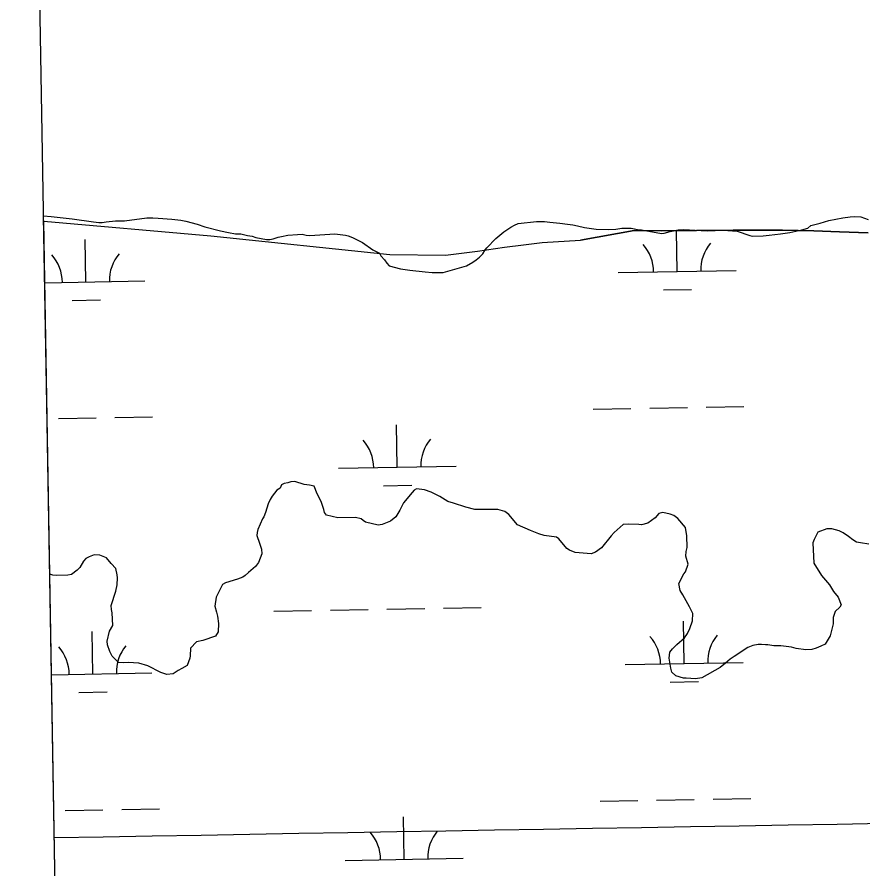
# Model space of a CAD drawing. Extents: x 3903937 to 3942190, y 260677 to 286651.
# Drawn here: x 3908069 to 3908787, y 272050 to 272772 of the extents above; entities that cross this region are included whole.
import ezdxf

# ---------------------------------------------------------------- set-up
doc = ezdxf.new("R2010")
doc.units = 0
for name, color, linetype in [('V-GRID-FRAM', 7, 'Continuous'), ('V-GRID-MAJR', 7, 'Continuous'), ('V-SITE-VEGE', 7, 'Continuous'), ('V-TOPO-SHOR', 7, 'Continuous'), ('V-WETL-SWMP', 7, 'Continuous')]:
    doc.layers.add(name, color=color, linetype=linetype)

msp = doc.modelspace()

# ---------------------------------------------------------------- linework, layer by layer
at = {"layer": 'V-GRID-FRAM'}
msp.add_lwpolyline([(3907892.224, 284196.099), (3939773.201, 284757.23600000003), (3940101.116, 266577.619), (3908204.273, 266016.203), (3907892.224, 284196.099)], dxfattribs=at)
at = {"layer": 'V-GRID-MAJR'}
msp.add_spline([(3908100.257, 272076.177), (3913415.549, 272167.798), (3918730.829, 272260.192), (3924046.094, 272353.359), (3929361.347, 272447.3), (3934676.585, 272542.013), (3939991.81, 272637.5), (3939991.811, 272637.5)], degree=3, dxfattribs=at)
at = {"layer": 'V-SITE-VEGE'}
for p, q in [((3908096.419519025, 272299.7195867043), (3908091.201788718, 272603.70323781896)), ((3908091.201788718, 272603.70323781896), (3908097.628, 272603.135)), ((3908097.628, 272603.135), (3908115.554, 272601.0909999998)), ((3908115.554, 272601.0909999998), (3908133.488, 272598.45899999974)), ((3908133.488, 272598.45900000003), (3908138.188, 272597.951)), ((3908138.188, 272597.95099999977), (3908140.828, 272597.9939999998)), ((3908140.828, 272597.9939999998), (3908144.336, 272598.641)), ((3908144.336, 272598.641), (3908152.244, 272599.36)), ((3908152.244, 272599.36), (3908159.866, 272599.487)), ((3908159.866, 272599.487), (3908178.89, 272601.86100000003)), ((3908178.89, 272601.86100000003), (3908183.875, 272601.945)), ((3908183.875, 272601.945), (3908188.571, 272601.732)), ((3908188.571, 272601.732), (3908200.026, 272600.751)), ((3908200.026, 272600.751), (3908207.665, 272599.99700000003)), ((3908207.665, 272599.99700000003), (3908211.7830000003, 272599.18599999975)), ((3908211.7830000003, 272599.186), (3908221.507, 272596.417)), ((3908493.961, 272597.181), (3908509.4790000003, 272598.91000000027)), ((3908509.4790000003, 272598.91000000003), (3908516.225, 272598.729)), ((3908516.225, 272598.729), (3908520.927, 272598.222)), ((3908520.927, 272598.222), (3908529.4420000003, 272597.484)), ((3908750.291, 272597.382), (3908757.588, 272599.559)), ((3908757.588, 272599.559), (3908769.575, 272601.81200000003)), ((3908769.575, 272601.81200000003), (3908775.716, 272602.795)), ((3908775.716, 272602.795), (3908779.8170000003, 272603.1569999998)), ((3908779.8170000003, 272603.1569999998), (3908784.812, 272602.65299999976)), ((3908784.812, 272602.653), (3908791.007, 272600.413)), ((3908221.507, 272596.417), (3908227.997, 272594.181)), ((3908227.997, 272594.181), (3908241.252, 272590.884)), ((3908241.252, 272590.884), (3908248.021, 272589.53200000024)), ((3908481.765, 272589.93700000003), (3908487.852, 272594.146)), ((3908487.852, 272594.146), (3908490.7600000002, 272595.662)), ((3908490.7600000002, 272595.662), (3908493.961, 272597.181)), ((3908529.4420000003, 272597.484), (3908535.914, 272596.419)), ((3908535.914, 272596.419), (3908540.321, 272595.9069999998)), ((3908540.321, 272595.907), (3908544.4420000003, 272595.096)), ((3908544.4420000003, 272595.096), (3908550.33, 272593.7300000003)), ((3908550.33, 272593.72999999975), (3908560.029, 272592.428)), ((3908560.029, 272592.428), (3908570.89, 272592.022)), ((3908570.89, 272592.022), (3908576.747, 272592.413)), ((3908576.747, 272592.413), (3908582.017, 272593.089)), ((3908582.017, 272593.089), (3908589.934, 272593.222)), ((3908589.934, 272593.222), (3908596.701, 272591.869)), ((3908596.701, 272591.869), (3908598.761, 272591.61100000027)), ((3908598.761, 272591.61100000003), (3908615.526, 272588.6659999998)), ((3908622.829, 272590.255), (3908629.844, 272591.84)), ((3908629.844, 272591.84), (3908634.241, 272591.914)), ((3908634.241, 272591.914), (3908654.497, 272590.78500000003)), ((3908654.497, 272590.78500000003), (3908667.975, 272591.60000000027)), ((3908667.975, 272591.6), (3908679.721, 272590.6229999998)), ((3908679.721, 272590.6229999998), (3908690.634, 272586.994)), ((3908724.613, 272589.618), (3908734.84, 272591.842)), ((3908734.84, 272591.842), (3908739.805, 272593.1)), ((3908739.805, 272593.1), (3908742.404, 272595.49)), ((3908742.404, 272595.49), (3908744.74, 272596.116)), ((3908744.74, 272596.116), (3908750.291, 272597.382)), ((3908248.021, 272589.5319999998), (3908254.197, 272588.463)), ((3908254.197, 272588.463), (3908258.6010000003, 272588.242)), ((3908258.6010000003, 272588.242), (3908264.196, 272586.869)), ((3908264.196, 272586.869), (3908268.31, 272586.351)), ((3908268.31, 272586.351), (3908271.261, 272585.229)), ((3908271.261, 272585.229), (3908280.381, 272583.62099999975)), ((3908280.381, 272583.621), (3908283.3140000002, 272583.673)), ((3908283.3140000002, 272583.673), (3908285.947, 272584.00800000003)), ((3908285.947, 272584.00800000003), (3908290.3200000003, 272585.54899999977)), ((3908290.3200000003, 272585.549), (3908293.242, 272586.18500000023)), ((3908293.242, 272586.185), (3908298.506, 272587.152)), ((3908298.506, 272587.152), (3908306.7060000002, 272587.877)), ((3908306.7060000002, 272587.877), (3908310.517, 272587.941)), ((3908310.517, 272587.941), (3908314.0500000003, 272587.121)), ((3908314.0500000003, 272587.121), (3908317.282, 272586.882)), ((3908317.282, 272586.882), (3908329.879, 272587.681)), ((3908329.879, 272587.681), (3908338.372, 272588.41000000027)), ((3908338.372, 272588.41000000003), (3908347.486, 272587.097)), ((3908347.486, 272587.097), (3908349.548, 272586.54399999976)), ((3908349.548, 272586.544), (3908353.384, 272585.14100000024)), ((3908353.384, 272585.141), (3908361.961, 272580.887)), ((3908467.325, 272576.498), (3908475.113, 272584.254)), ((3908475.113, 272584.254), (3908478.29, 272587.24)), ((3908478.29, 272587.24), (3908481.765, 272589.93700000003)), ((3908615.526, 272588.666), (3908617.867, 272588.995)), ((3908617.867, 272588.995), (3908622.829, 272590.255)), ((3908690.634, 272586.994), (3908692.697, 272586.4439999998)), ((3908692.697, 272586.4439999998), (3908701.7860000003, 272586.59499999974)), ((3908701.7860000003, 272586.59500000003), (3908707.0530000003, 272587.27100000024)), ((3908707.0530000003, 272587.271), (3908716.716, 272588.313)), ((3908716.716, 272588.313), (3908724.613, 272589.6179999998)), ((3908361.961, 272580.887), (3908370.569, 272574.87199999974)), ((3908465.889, 272574.715), (3908467.325, 272576.498)), ((3908370.569, 272574.87199999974), (3908376.1890000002, 272572.034)), ((3908376.1890000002, 272572.034), (3908377.403, 272569.707)), ((3908377.403, 272569.707), (3908380.3910000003, 272566.24)), ((3908461.008, 272568.472), (3908463.89, 272571.454)), ((3908463.89, 272571.454), (3908465.889, 272574.715)), ((3908380.3910000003, 272566.24), (3908382.492, 272563.3399999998)), ((3908382.492, 272563.3399999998), (3908384.579, 272561.325)), ((3908449.986, 272561.2489999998), (3908455.506, 272564.27400000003)), ((3908455.506, 272564.27400000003), (3908458.403, 272566.375)), ((3908458.403, 272566.375), (3908461.008, 272568.472)), ((3908384.579, 272561.325), (3908394.0100000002, 272558.552)), ((3908394.0100000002, 272558.552), (3908401.948, 272557.509)), ((3908401.948, 272557.509), (3908415.1720000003, 272555.97100000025)), ((3908415.1720000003, 272555.9709999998), (3908421.046, 272555.484)), ((3908421.046, 272555.484), (3908430.4280000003, 272555.642)), ((3908430.4280000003, 272555.642), (3908449.986, 272561.2489999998)), ((3908292.972, 272375.30700000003), (3908291.844, 272372.647)), ((3908295.299, 272376.517), (3908292.972, 272375.30700000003)), ((3908298.514, 272377.158), (3908295.299, 272376.517)), ((3908301.1380000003, 272378.082), (3908298.514, 272377.158)), ((3908304.363, 272378.137), (3908301.1380000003, 272378.082)), ((3908312.324, 272375.63299999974), (3908304.363, 272378.13699999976)), ((3908316.731, 272375.119), (3908312.324, 272375.63299999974)), ((3908320.852, 272374.308), (3908316.731, 272375.119)), ((3908323.305, 272367.897), (3908320.852, 272374.308)), ((3908289.235, 272370.844), (3908285.214, 272365.792)), ((3908291.844, 272372.647), (3908289.235, 272370.844)), ((3908326.643, 272361.207), (3908323.305, 272367.897)), ((3908403.943, 272368.958), (3908396.761, 272360.039)), ((3908405.669, 272370.746), (3908403.943, 272368.958)), ((3908407.705, 272371.954), (3908405.669, 272370.746)), ((3908414.464, 272371.186), (3908407.705, 272371.954)), ((3908420.069, 272369.229), (3908414.464, 272371.186)), ((3908427.4620000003, 272365.54), (3908420.069, 272369.229)), ((3908281.802, 272359.281), (3908279.58, 272351.911)), ((3908283.504, 272362.829), (3908281.802, 272359.281)), ((3908285.214, 272365.792), (3908283.504, 272362.829)), ((3908329.103, 272354.503), (3908326.643, 272361.207)), ((3908396.761, 272360.039), (3908393.637, 272353.828)), ((3908434.2800000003, 272361.256), (3908427.4620000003, 272365.54)), ((3908438.997, 272359.867), (3908434.2800000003, 272361.256)), ((3908449.611, 272356.527), (3908438.997, 272359.867)), ((3908279.58, 272351.911), (3908278.173, 272348.3679999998)), ((3908329.734, 272351.874), (3908329.103, 272354.503)), ((3908393.637, 272353.828), (3908390.213, 272348.19800000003)), ((3908457.269, 272354.604), (3908449.611, 272356.527)), ((3908472.52, 272354.567), (3908457.269, 272354.604)), ((3908476.631, 272354.342), (3908472.52, 272354.567)), ((3908482.525, 272352.681), (3908476.631, 272354.342)), ((3908486.086, 272350.1), (3908482.525, 272352.681)), ((3908616.859, 272352.005), (3908613.3570000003, 272351.067)), ((3908623.042, 272350.643), (3908616.859, 272352.005)), ((3908277.031, 272346.59), (3908273.08, 272337.429)), ((3908278.173, 272348.3679999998), (3908277.031, 272346.5899999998)), ((3908331.241, 272349.553), (3908329.734, 272351.874)), ((3908340.955, 272347.36999999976), (3908331.241, 272349.5529999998)), ((3908355.907, 272347.62), (3908340.955, 272347.37)), ((3908360.62, 272346.52400000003), (3908355.907, 272347.62)), ((3908362.403, 272345.091), (3908360.62, 272346.52400000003)), ((3908364.48, 272343.659), (3908362.403, 272345.091)), ((3908390.213, 272348.19800000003), (3908385.5810000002, 272344.599)), ((3908493.271, 272341.423), (3908486.086, 272350.1)), ((3908610.191, 272347.493), (3908604.108, 272342.992)), ((3908613.3570000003, 272351.067), (3908610.191, 272347.493)), ((3908625.995, 272349.51900000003), (3908623.042, 272350.643)), ((3908629.557, 272346.938), (3908625.995, 272349.51900000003)), ((3908635.848, 272339.125), (3908629.557, 272346.938)), ((3908375.0810000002, 272341.19800000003), (3908364.48, 272343.659)), ((3908378.589, 272341.843), (3908375.0810000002, 272341.19799999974)), ((3908381.505, 272342.772), (3908378.589, 272341.843)), ((3908385.5810000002, 272344.599), (3908381.505, 272342.772)), ((3908504.4960000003, 272336.624), (3908493.271, 272341.4229999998)), ((3908583.012, 272341.757), (3908575.502, 272334.886)), ((3908587.698, 272342.1289999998), (3908583.012, 272341.757)), ((3908596.504, 272341.691), (3908587.698, 272342.1289999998)), ((3908598.56, 272341.431), (3908596.504, 272341.691)), ((3908604.108, 272342.992), (3908598.56, 272341.431)), ((3908637.1410000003, 272332.109), (3908635.848, 272339.125)), ((3908755.818, 272338.207), (3908748.245, 272335.148)), ((3908760.221, 272337.988), (3908755.818, 272338.207)), ((3908766.4080000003, 272336.33400000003), (3908760.221, 272337.988)), ((3908272.531, 272335.076), (3908272.285, 272332.43)), ((3908272.285, 272332.43), (3908274.444, 272326.016)), ((3908273.08, 272337.429), (3908272.531, 272335.076)), ((3908511.5840000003, 272333.81200000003), (3908504.4960000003, 272336.62400000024)), ((3908516.005, 272332.42), (3908511.5840000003, 272333.81199999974)), ((3908526.585, 272331.132), (3908516.005, 272332.42)), ((3908528.369, 272329.696), (3908526.585, 272331.132)), ((3908572.907, 272332.203), (3908564.572, 272322.092)), ((3908575.502, 272334.886), (3908572.907, 272332.203)), ((3908637.306, 272322.1389999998), (3908637.1410000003, 272332.109)), ((3908748.245, 272335.148), (3908745.1210000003, 272328.936)), ((3908769.663, 272334.63), (3908766.4080000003, 272336.33400000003)), ((3908774.4080000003, 272331.482), (3908769.663, 272334.63)), ((3908777.975, 272328.609), (3908774.4080000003, 272331.482)), ((3908274.444, 272326.016), (3908275.998, 272320.763)), ((3908535.257, 272321.305), (3908528.369, 272329.696)), ((3908745.1210000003, 272328.936), (3908743.995, 272326.28)), ((3908743.995, 272326.28), (3908744.872, 272308.989)), ((3908781.234, 272326.903), (3908777.975, 272328.609)), ((3908784.472, 272326.077), (3908781.234, 272326.903)), ((3908791.5270000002, 272325.022), (3908784.472, 272326.077)), ((3908134.127, 272316.034), (3908129.759, 272314.199)), ((3908138.821, 272315.819), (3908134.127, 272316.03399999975)), ((3908144.7260000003, 272313.57), (3908138.821, 272315.819)), ((3908276.355, 272316.9549999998), (3908273.5470000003, 272309.57599999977)), ((3908275.998, 272320.763), (3908276.355, 272316.9549999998)), ((3908537.626, 272319.878), (3908535.257, 272321.30499999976)), ((3908542.353, 272317.906), (3908537.626, 272319.878)), ((3908555.86, 272316.95699999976), (3908542.353, 272317.906)), ((3908559.65, 272318.194), (3908555.86, 272316.957)), ((3908564.572, 272322.092), (3908559.65, 272318.1939999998)), ((3908636.258, 272314.789), (3908636.481, 272318.89900000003)), ((3908636.481, 272318.89900000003), (3908637.306, 272322.1389999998)), ((3908125.1240000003, 272310.6019999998), (3908121.987, 272305.26900000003)), ((3908127.137, 272312.982), (3908125.1240000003, 272310.6019999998)), ((3908129.759, 272314.199), (3908127.137, 272312.982)), ((3908148.6210000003, 272308.651), (3908144.7260000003, 272313.57)), ((3908152.508, 272304.31699999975), (3908148.6210000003, 272308.651)), ((3908273.5470000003, 272309.57599999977), (3908270.966, 272306.013)), ((3908638.13, 272308.075), (3908636.258, 272314.789)), ((3908744.872, 272308.989), (3908751.4990000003, 272298.542)), ((3908119.683, 272302.886), (3908114.757, 272299.283)), ((3908121.987, 272305.26900000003), (3908119.683, 272302.88599999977)), ((3908153.768, 272299.06), (3908152.508, 272304.31699999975)), ((3908270.966, 272306.013), (3908265.185, 272300.93200000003)), ((3908634.454, 272299.801), (3908635.8910000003, 272301.585)), ((3908635.8910000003, 272301.585), (3908638.13, 272308.075)), ((3908098.9280000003, 272298.722), (3908096.419519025, 272299.7195867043)), ((3908102.16, 272298.487), (3908098.9280000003, 272298.722)), ((3908111.835, 272298.648), (3908102.16, 272298.487)), ((3908114.757, 272299.283), (3908111.835, 272298.648)), ((3908153.6180000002, 272290.551), (3908153.813, 272296.42)), ((3908153.813, 272296.42), (3908153.768, 272299.06)), ((3908255.8910000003, 272295.494), (3908245.68, 272292.392)), ((3908260.268, 272297.03399999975), (3908255.8910000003, 272295.494)), ((3908262.293, 272298.536), (3908260.268, 272297.03399999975)), ((3908265.185, 272300.93200000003), (3908262.293, 272298.536)), ((3908630.1920000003, 272291.80999999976), (3908634.454, 272299.801)), ((3908751.4990000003, 272298.542), (3908758.0870000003, 272290.44)), ((3908152.535, 272285.252), (3908153.6180000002, 272290.551)), ((3908243.0640000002, 272290.882), (3908237.6720000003, 272280.2309999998)), ((3908245.68, 272292.392), (3908243.0640000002, 272290.88199999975)), ((3908631.468, 272285.672), (3908630.1920000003, 272291.80999999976)), ((3908758.0870000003, 272290.44), (3908761.698, 272284.929)), ((3908148.631, 272273.163), (3908152.535, 272285.252)), ((3908237.6720000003, 272280.2309999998), (3908236.628, 272272.588)), ((3908633.577, 272282.189), (3908631.468, 272285.672)), ((3908639.322, 272272.02), (3908633.577, 272282.189)), ((3908761.698, 272284.929), (3908765.593, 272280.007)), ((3908765.593, 272280.007), (3908768.049, 272273.597)), ((3908148.691, 272269.645), (3908148.631, 272273.163)), ((3908236.628, 272272.588), (3908237.887, 272267.33)), ((3908768.049, 272273.597), (3908766.91, 272271.525)), ((3908149.325, 272266.722), (3908148.691, 272269.645)), ((3908150.089, 272256.177), (3908149.325, 272266.722)), ((3908237.887, 272267.33), (3908238.823, 272264.119)), ((3908642.058, 272266.202), (3908639.322, 272272.02)), ((3908641.869, 272260.039), (3908642.058, 272266.202)), ((3908762.861, 272267.93700000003), (3908761.19, 272262.923)), ((3908766.91, 272271.525), (3908762.861, 272267.93700000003)), ((3908238.823, 272264.119), (3908239.517, 272257.678)), ((3908639.633, 272253.549), (3908641.869, 272260.039)), ((3908761.19, 272262.923), (3908761.2800000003, 272257.352)), ((3908145.0330000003, 272242.89400000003), (3908147.241, 272251.143)), ((3908147.241, 272251.143), (3908150.089, 272256.177)), ((3908239.517, 272257.678), (3908239.341, 272250.637)), ((3908637.648, 272249.41000000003), (3908639.633, 272253.549)), ((3908761.2800000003, 272257.352), (3908758.81, 272247.34)), ((3908237.056, 272247.08), (3908226.267, 272243.37900000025)), ((3908239.341, 272250.637), (3908237.056, 272247.08)), ((3908628.715, 272239.875), (3908635.072, 272245.552)), ((3908635.072, 272245.552), (3908637.648, 272249.41000000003)), ((3908758.81, 272247.34), (3908754.532, 272240.227)), ((3908145.381, 272239.674), (3908145.0330000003, 272242.89400000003)), ((3908147.5270000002, 272234.13599999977), (3908145.381, 272239.674)), ((3908215.8200000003, 272236.752), (3908215.634, 272230.294)), ((3908221.007, 272242.117), (3908215.8200000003, 272236.752)), ((3908226.267, 272243.379), (3908221.007, 272242.117)), ((3908622.667, 272233.319), (3908624.963, 272236.293)), ((3908624.963, 272236.293), (3908628.715, 272239.875)), ((3908688.883, 272237.366), (3908677.275, 272229.84000000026)), ((3908693.252, 272239.199), (3908688.883, 272237.36599999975)), ((3908697.639, 272239.856), (3908693.252, 272239.199)), ((3908700.571, 272239.908), (3908697.639, 272239.856)), ((3908703.8030000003, 272239.67), (3908700.571, 272239.908)), ((3908705.853, 272239.705), (3908703.8030000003, 272239.67)), ((3908710.852, 272238.908), (3908705.853, 272239.705)), ((3908717.017, 272238.718), (3908710.852, 272238.908)), ((3908725.8310000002, 272237.694), (3908717.017, 272238.718)), ((3908729.9560000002, 272236.59), (3908725.8310000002, 272237.694)), ((3908738.187, 272235.554), (3908729.9560000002, 272236.59)), ((3908746.963, 272236.874), (3908743.17, 272235.637)), ((3908750.7490000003, 272238.404), (3908746.963, 272236.87400000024)), ((3908754.532, 272240.227), (3908750.7490000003, 272238.40399999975)), ((3908149.3540000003, 272230.063), (3908147.5270000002, 272234.13599999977)), ((3908154.7260000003, 272224.58), (3908149.3540000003, 272230.063)), ((3908215.634, 272230.294), (3908215.375, 272228.238)), ((3908622.166, 272228.326), (3908622.667, 272233.319)), ((3908677.275, 272229.84), (3908673.8000000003, 272227.433)), ((3908743.17, 272235.637), (3908738.187, 272235.554)), ((3908159.4220000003, 272224.365), (3908154.7260000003, 272224.58)), ((3908162.936, 272224.718), (3908159.4220000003, 272224.3650000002)), ((3908172.04, 272223.991), (3908162.936, 272224.718)), ((3908179.703, 272221.773), (3908172.04, 272223.991)), ((3908213.133, 272222.041), (3908208.4820000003, 272219.616)), ((3908215.375, 272228.238), (3908213.133, 272222.041)), ((3908622.835, 272223.352), (3908622.166, 272228.326)), ((3908623.4820000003, 272219.843), (3908622.835, 272223.352)), ((3908670.042, 272224.14400000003), (3908665.407, 272220.548)), ((3908673.8000000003, 272227.433), (3908670.042, 272224.14400000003)), ((3908190.65, 272216.089), (3908179.703, 272221.77299999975)), ((3908195.663, 272214.416), (3908190.65, 272216.08900000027)), ((3908201.2260000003, 272215.096), (3908195.663, 272214.4159999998)), ((3908205.287, 272217.804), (3908201.2260000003, 272215.096)), ((3908208.4820000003, 272219.616), (3908205.287, 272217.804)), ((3908624.418, 272216.339), (3908623.4820000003, 272219.843)), ((3908627.693, 272213.462), (3908624.418, 272216.339)), ((3908665.407, 272220.548), (3908649.719, 272211.778)), ((3908634.179, 272211.516), (3908627.693, 272213.462)), ((3908636.528, 272211.262), (3908634.179, 272211.516)), ((3908644.4560000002, 272210.81), (3908636.528, 272211.26199999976)), ((3908649.719, 272211.778), (3908644.4560000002, 272210.81))]:
    msp.add_line(p, q, dxfattribs=at)
at = {"layer": 'V-TOPO-SHOR'}
for points in [[(3908091.280094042, 272599.141189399), (3908233.1210000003, 272586.585), (3908385.024, 272570.688), (3908432.285, 272570.379), (3908459.532, 272573.732), (3908482.2770000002, 272577.049), (3908498.382, 272579.038), (3908514.34, 272581.031), (3908546.955, 272583.04600000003)], [(3908791.015, 272589.327), (3908766.605, 272589.925), (3908744.984, 272591.013), (3908718.381, 272591.521), (3908676.429, 272591.494), (3908645.3370000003, 272591.123), (3908615.342, 272590.849), (3908592.525, 272591.242), (3908546.955, 272583.04600000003)]]:
    msp.add_lwpolyline(points, dxfattribs=at)
at = {"layer": 'V-WETL-SWMP'}
for p, q in [((3908104.6819674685, 271818.35142526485), (3908091.280080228, 272599.14199416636)), ((3908091.280080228, 272599.14199416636), (3908233.1210000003, 272586.5849999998)), ((3908546.955, 272583.04600000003), (3908592.525, 272591.241)), ((3908592.525, 272591.241), (3908615.342, 272590.848)), ((3908615.342, 272590.84799999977), (3908645.3370000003, 272591.1229999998)), ((3908628.9355259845, 272556.35697329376), (3908628.3263288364, 272590.9670428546)), ((3908645.3370000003, 272591.123), (3908676.429, 272591.493)), ((3908676.429, 272591.493), (3908718.381, 272591.52)), ((3908718.381, 272591.52), (3908744.985, 272591.012)), ((3908744.985, 272591.01199999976), (3908766.6040000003, 272589.92599999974)), ((3908127.105258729, 272547.52389172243), (3908126.471694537, 272583.5183162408)), ((3908233.1210000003, 272586.5849999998), (3908385.024, 272570.6879999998)), ((3908766.6040000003, 272589.92599999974), (3908791.015, 272589.32799999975)), ((3908459.532, 272573.731), (3908482.276, 272577.04999999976)), ((3908482.276, 272577.04999999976), (3908498.383, 272579.03799999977)), ((3908498.383, 272579.03799999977), (3908514.34, 272581.03)), ((3908514.34, 272581.03), (3908546.955, 272583.04600000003)), ((3908385.024, 272570.6879999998), (3908432.285, 272570.378)), ((3908432.285, 272570.378), (3908459.532, 272573.731)), ((3908578.9432697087, 272555.47702302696), (3908678.92778226, 272557.2369235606)), ((3908092.176632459, 272546.90908742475), (3908177.0975150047, 272548.4038419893)), ((3908617.2089547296, 272540.71717509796), (3908641.2052377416, 272541.1395512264)), ((3908115.3786874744, 272531.88409352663), (3908139.3749704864, 272532.306469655)), ((3908557.570383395, 272439.6509429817), (3908589.565427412, 272440.2141111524)), ((3908605.5629494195, 272440.4956952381), (3908637.5579934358, 272441.0588634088)), ((3908653.555515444, 272441.3404474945), (3908685.5505594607, 272441.903615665)), ((3908103.7326821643, 272431.6626136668), (3908135.72772618, 272432.2257818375)), ((3908151.7252481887, 272432.5073659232), (3908183.720292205, 272433.0705340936)), ((3908391.349379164, 272390.28797357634), (3908390.715814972, 272426.2823980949)), ((3908341.357122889, 272389.40802330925), (3908441.34163544, 272391.1679238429)), ((3908379.6228079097, 272374.6481753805), (3908403.6190909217, 272375.0705515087)), ((3908286.635056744, 272268.35522138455), (3908318.6301007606, 272268.91838955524)), ((3908334.6276227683, 272269.19997364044), (3908366.6226667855, 272269.7631418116)), ((3908382.620188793, 272270.04472589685), (3908414.6152328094, 272270.60789406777)), ((3908430.612754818, 272270.88947815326), (3908462.607798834, 272271.45264632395)), ((3908634.7902750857, 272223.73349616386), (3908634.1567108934, 272259.72792068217)), ((3908132.9600078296, 272214.9004145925), (3908132.3264436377, 272250.89483911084)), ((3908584.79801881, 272222.853545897), (3908684.782531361, 272224.6134464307)), ((3908097.885995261, 272214.2830512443), (3908182.952264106, 272215.7803648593)), ((3908623.063703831, 272208.093697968), (3908647.059986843, 272208.51607409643)), ((3908121.233436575, 272199.26061639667), (3908145.2297195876, 272199.6829925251)), ((3908563.425132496, 272107.0274658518), (3908595.420176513, 272107.5906340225)), ((3908611.4176985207, 272107.87221810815), (3908643.4127425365, 272108.4353862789)), ((3908659.410264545, 272108.71697036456), (3908691.4053085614, 272109.280138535)), ((3908109.587431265, 272099.0391365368), (3908141.5824752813, 272099.6023047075)), ((3908157.57999729, 272099.88388879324), (3908189.5750413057, 272100.4470569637)), ((3908397.2041282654, 272057.6644964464), (3908396.5705640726, 272093.658920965)), ((3908347.21187199, 272056.7845461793), (3908447.1963845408, 272058.544446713))]:
    msp.add_line(p, q, dxfattribs=at)
for centre, radius, start, end in [((3908573.692789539, 272555.85948221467), 35.24628790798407, 0.23658072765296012, 41.78023906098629), ((3908684.1615503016, 272557.80392366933), 35.24628790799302, 140.23657772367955, 181.78023605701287), ((3908071.862522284, 272547.02640064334), 35.24628790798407, 0.23658072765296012, 41.78023906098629), ((3908182.331283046, 272548.970842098), 35.24628790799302, 140.23657772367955, 181.78023605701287), ((3908336.1066427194, 272389.79048249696), 35.24628790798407, 0.23658072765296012, 41.78023906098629), ((3908446.5754034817, 272391.73492395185), 35.24628790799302, 140.23657772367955, 181.78023605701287), ((3908579.5475386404, 272223.23600508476), 35.24628790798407, 0.23658072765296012, 41.78023906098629), ((3908690.0162994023, 272225.1804465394), 35.24628790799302, 140.23657772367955, 181.78023605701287), ((3908077.7172713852, 272214.40292351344), 35.24628790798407, 0.23658072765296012, 41.78023906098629), ((3908188.186032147, 272216.34736496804), 35.24628790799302, 140.23657772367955, 181.78023605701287), ((3908341.96139182, 272057.16700536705), 35.24628790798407, 0.23658072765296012, 41.78023906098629), ((3908452.4301525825, 272059.11144682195), 35.24628790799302, 140.23657772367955, 181.78023605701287)]:
    msp.add_arc(centre, radius, start, end, dxfattribs=at)

doc.saveas('drawing.dxf')
